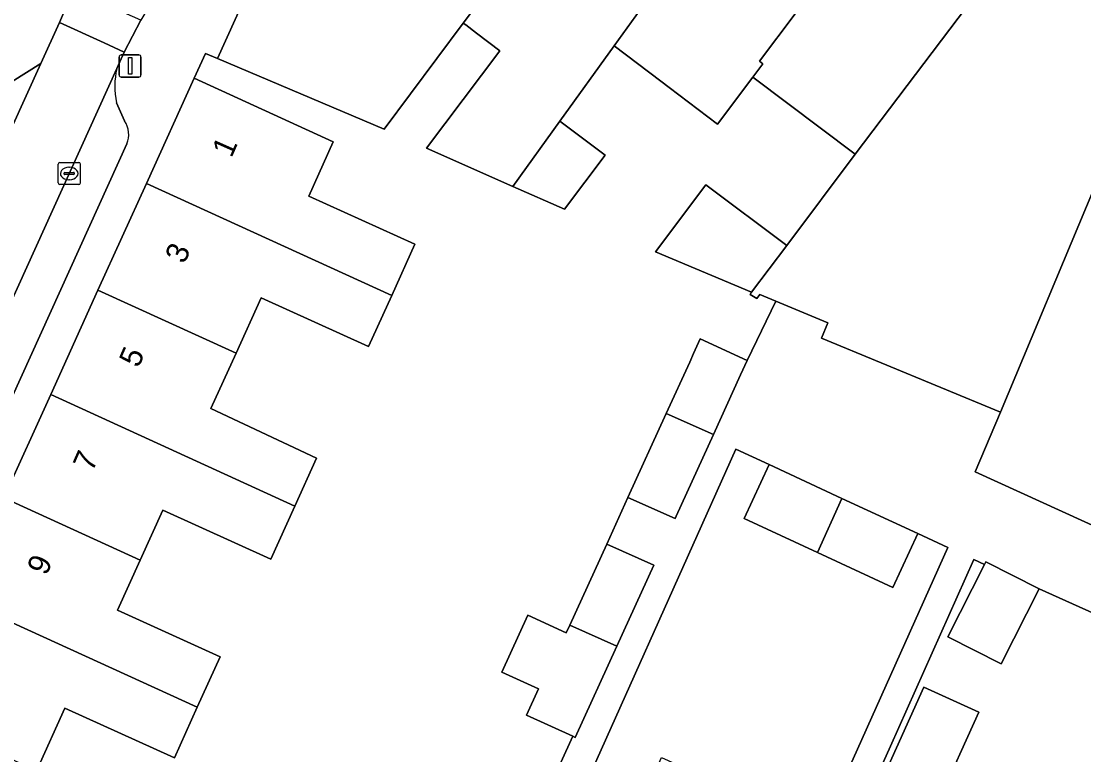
# Model space of a CAD drawing. Extents: x 161838 to 162344, y 381620 to 382160.
# Drawn here: x 162108.87 to 162156.85, y 381791.97 to 381825.06 of the extents above; entities that cross this region are included whole.
import ezdxf

# ---------------------------------------------------------------- set-up
doc = ezdxf.new("R2010")
doc.units = 0
for name, color, linetype in [('IMGEO_Erf', 7, 'Continuous'), ('IMGEO_Kolk', 7, 'Continuous'), ('IMGEO_Lichtmast', 7, 'Continuous'), ('IMGEO_Pand', 7, 'Continuous'), ('IMGEO_Pand_nummerreeks', 7, 'Continuous'), ('IMGEO_Parkeervlak_open', 7, 'Continuous'), ('IMGEO_Rijbaan_lokaal_open', 7, 'Continuous'), ('IMGEO_Voetpad_open', 7, 'Continuous')]:
    doc.layers.add(name, color=color, linetype=linetype)

msp = doc.modelspace()

# ---------------------------------------------------------------- linework, layer by layer
at = {"layer": 'IMGEO_Erf'}
for points in [[(162132.773, 381790.595), (162133.775, 381792.798), (162131.681, 381793.753), (162132.223, 381794.94), (162130.572, 381795.693), (162131.744, 381798.261), (162133.481, 381797.468), (162133.636, 381797.806), (162135.306, 381801.468), (162136.265, 381803.571), (162137.993, 381807.358), (162139.052, 381809.679), (162139.228, 381810.066), (162139.53, 381810.727), (162141.649, 381809.761), (162142.94, 381812.435), (162142.216, 381812.736), (162142.078, 381812.552), (162141.78, 381812.738), (162141.851, 381812.833), (162137.514, 381814.652), (162139.789, 381817.677), (162143.433, 381814.937), (162146.531, 381819.056), (162141.902, 381822.537), (162140.311, 381820.424), (162138.121, 381822.077), (162137.754, 381822.354), (162135.643, 381823.948), (162133.193, 381820.551), (162135.232, 381819.012), (162133.397, 381816.58), (162131.073, 381817.61), (162127.171, 381819.339), (162130.484, 381823.73), (162129.428, 381824.526), (162128.939, 381824.895), (162128.831, 381824.976), (162125.256, 381820.187), (162117.736, 381823.377), (162117.182, 381823.612), (162116.671, 381822.492), (162122.955, 381819.625), (162121.858, 381817.172), (162126.648, 381814.998), (162125.6, 381812.69), (162124.553, 381810.382), (162119.703, 381812.583), (162118.569, 381810.085), (162117.436, 381807.587), (162122.207, 381805.346), (162121.227, 381803.188), (162120.141, 381800.796), (162115.268, 381803.007), (162114.242, 381800.745), (162113.216, 381798.484), (162117.85, 381796.382), (162116.816, 381794.105), (162115.783, 381791.828), (162110.838, 381794.071), (162109.58, 381791.299)], [(162165.607, 381791.72), (162166.688, 381794.129), (162154.831, 381799.45), (162153.111, 381796.066), (162150.708, 381797.287), (162152.366, 381800.551), (162151.891, 381800.771), (162148.117, 381792.355), (162144.98, 381785.36)]]:
    msp.add_lwpolyline(points, dxfattribs=at)
for points in [[(162150.709, 381801.321), (162149.358, 381801.946), (162148.233, 381799.514), (162144.829, 381801.088), (162141.51, 381802.623), (162142.635, 381805.055), (162141.138, 381805.747), (162133.113, 381787.852), (162135.508, 381786.778), (162137.779, 381791.842), (162140.195, 381790.758), (162142.456, 381789.744), (162140.194, 381784.702), (162142.742, 381783.559)], [(162148.731, 381786.405), (162146.242, 381787.529), (162147.772, 381790.915), (162149.622, 381795.011), (162152.11, 381793.887), (162150.263, 381789.796)]]:
    msp.add_lwpolyline(points, close=True, dxfattribs=at)
at = {"layer": 'IMGEO_Kolk'}
for p, q in [((162110.535, 381817.766), (162110.535, 381818.618)), ((162110.61, 381818.692), (162111.462, 381818.692)), ((162111.023, 381818.472), (162111.048, 381818.472)), ((162111.536, 381818.618), (162111.536, 381817.766)), ((162110.794, 381818.186), (162110.794, 381818.198)), ((162111.232, 381818.149), (162110.834, 381818.149)), ((162110.837, 381818.235), (162111.235, 381818.235)), ((162111.278, 381818.198), (162111.278, 381818.186)), ((162111.462, 381817.692), (162110.61, 381817.692)), ((162111.046, 381817.912), (162111.021, 381817.912))]:
    msp.add_line(p, q, dxfattribs=at)
for points in [[(162110.535, 381817.766), (162110.535, 381818.618)], [(162110.61, 381818.692), (162111.462, 381818.692)], [(162111.536, 381818.618), (162111.536, 381817.766)], [(162111.462, 381817.692), (162110.61, 381817.692)]]:
    msp.add_lwpolyline(points, dxfattribs=at)
for centre, radius, start, end in [((162110.612, 381818.616), 0.0765, 91.552, 178.448), ((162110.612, 381818.616), 0.0765, 91.552, 178.448), ((162111.46, 381818.616), 0.0765, 1.552, 88.448), ((162111.46, 381818.616), 0.0765, 1.552, 88.448), ((162110.834, 381818.195), 0.0403, 85.8775, 175.7526), ((162110.831, 381818.185), 0.0366, 178.938, 274.7102), ((162111.235, 381818.192), 0.043, 264.8664, 352.4533), ((162111.239, 381818.197), 0.0386, 1.7309, 96.639), ((162110.612, 381817.768), 0.0765, 181.552, 268.448), ((162110.612, 381817.768), 0.0765, 181.552, 268.448), ((162111.46, 381817.768), 0.0765, 271.552, 358.448), ((162111.46, 381817.768), 0.0765, 271.552, 358.448)]:
    msp.add_arc(centre, radius, start, end, dxfattribs=at)
for centre, major_axis, ratio, start_param, end_param in [((162111.022, 381818.192), (-0.387, 0.002), 0.722429, 4.712389, 7.853982), ((162111.047, 381818.192), (-0.39, 0.002), 0.717154, 1.570796, 4.712389)]:
    msp.add_ellipse(centre, major_axis=major_axis, ratio=ratio, start_param=start_param, end_param=end_param, dxfattribs=at)
at = {"layer": 'IMGEO_Lichtmast'}
for p, q in [((162113.285, 381822.644), (162113.285, 381823.444)), ((162113.285, 381823.444), (162113.285, 381822.644)), ((162113.385, 381823.544), (162114.175, 381823.544)), ((162114.175, 381823.544), (162113.385, 381823.544)), ((162114.275, 381823.444), (162114.275, 381822.644)), ((162114.275, 381822.644), (162114.275, 381823.444)), ((162114.175, 381822.544), (162113.385, 381822.544)), ((162113.385, 381822.544), (162114.175, 381822.544))]:
    msp.add_line(p, q, dxfattribs=at)
msp.add_lwpolyline([(162113.705, 381823.419), (162113.855, 381823.419), (162113.855, 381822.669), (162113.705, 381822.669), (162113.705, 381823.419)], dxfattribs=at)
for centre, start, end in [((162113.385, 381823.444), 90, 180), ((162113.385, 381823.444), 90, 180), ((162114.175, 381823.444), 0, 90), ((162114.175, 381823.444), 360, 90), ((162113.385, 381822.644), 180, 270), ((162113.385, 381822.644), 180, 270), ((162114.175, 381822.644), 270, 0), ((162114.175, 381822.644), 270, 0)]:
    msp.add_arc(centre, 0.1, start, end, dxfattribs=at)
at = {"layer": 'IMGEO_Pand'}
for points in [[(162140.849, 381840.974), (162136.021, 381844.574), (162135.955, 381844.486), (162135.42, 381844.856), (162132.747, 381844.485), (162132.343, 381843.968), (162132.255, 381844.037), (162118.958, 381826.112), (162117.736, 381823.377), (162125.256, 381820.187), (162128.831, 381824.976), (162130.117, 381826.699), (162132.55, 381829.958)], [(162145.582, 381837.445), (162140.849, 381840.974), (162132.55, 381829.958), (162130.117, 381826.699), (162128.831, 381824.976), (162128.939, 381824.895), (162129.428, 381824.526), (162130.484, 381823.73), (162127.171, 381819.339), (162131.073, 381817.61), (162133.193, 381820.551), (162135.643, 381823.948), (162140.729, 381831.002)], [(162150.263, 381833.955), (162145.582, 381837.445), (162140.729, 381831.002), (162135.643, 381823.948), (162137.754, 381822.354), (162138.121, 381822.077), (162140.311, 381820.424), (162141.902, 381822.537), (162142.358, 381823.143), (162142.204, 381823.258)], [(162146.531, 381819.056), (162155.076, 381830.366), (162150.263, 381833.955), (162142.204, 381823.258), (162142.358, 381823.143), (162141.902, 381822.537)], [(162161.549, 381827.655), (162155.076, 381830.366), (162146.531, 381819.056), (162143.433, 381814.937), (162141.851, 381812.833), (162141.78, 381812.738), (162142.078, 381812.552), (162142.216, 381812.736), (162142.94, 381812.435), (162145.297, 381811.453), (162145.01, 381810.757), (162153.095, 381807.419)], [(162168.182, 381824.878), (162161.549, 381827.655), (162153.095, 381807.419), (162151.95, 381804.733), (162157.92, 381802.005), (162159.36, 381805.214), (162162.716, 381812.696)], [(162125.6, 381812.69), (162126.648, 381814.998), (162121.858, 381817.172), (162122.955, 381819.625), (162116.671, 381822.492), (162114.518, 381817.746)], [(162133.193, 381820.551), (162131.073, 381817.61), (162133.397, 381816.58), (162135.232, 381819.012)], [(162125.6, 381812.69), (162114.518, 381817.746), (162112.333, 381812.93), (162118.569, 381810.085), (162119.703, 381812.583), (162124.553, 381810.382)], [(162141.851, 381812.833), (162143.433, 381814.937), (162139.789, 381817.677), (162137.514, 381814.652)], [(162118.569, 381810.085), (162112.333, 381812.93), (162110.197, 381808.22), (162121.227, 381803.188), (162122.207, 381805.346), (162117.436, 381807.587)], [(162141.649, 381809.761), (162139.53, 381810.727), (162139.228, 381810.066), (162139.052, 381809.679), (162137.993, 381807.358), (162140.122, 381806.415), (162141.347, 381809.1)], [(162114.242, 381800.745), (162115.268, 381803.007), (162120.141, 381800.796), (162121.227, 381803.188), (162110.197, 381808.22), (162108.081, 381803.556)], [(162140.122, 381806.415), (162137.993, 381807.358), (162136.265, 381803.571), (162138.394, 381802.627), (162138.442, 381802.731)], [(162145.926, 381803.533), (162142.635, 381805.055), (162141.51, 381802.623), (162144.829, 381801.088)], [(162114.242, 381800.745), (162108.081, 381803.556), (162106.026, 381799.028), (162116.816, 381794.105), (162117.85, 381796.382), (162113.216, 381798.484)], [(162149.358, 381801.946), (162145.926, 381803.533), (162144.829, 381801.088), (162148.233, 381799.514)], [(162135.306, 381801.468), (162133.636, 381797.806), (162135.765, 381796.863), (162137.435, 381800.524)], [(162154.831, 381799.45), (162152.427, 381800.671), (162152.366, 381800.551), (162150.708, 381797.287), (162153.111, 381796.066)], [(162116.816, 381794.105), (162106.026, 381799.028), (162103.999, 381794.559), (162106.121, 381793.596), (162105.823, 381792.94), (162109.557, 381791.247), (162109.58, 381791.299), (162110.838, 381794.071), (162115.783, 381791.828)], [(162135.765, 381796.863), (162133.636, 381797.806), (162133.481, 381797.468), (162131.744, 381798.261), (162130.572, 381795.693), (162132.223, 381794.94), (162131.681, 381793.753), (162133.775, 381792.798), (162133.887, 381792.747)], [(162152.11, 381793.887), (162149.622, 381795.011), (162147.772, 381790.915), (162150.263, 381789.796)]]:
    msp.add_lwpolyline(points, close=True, dxfattribs=at)
at = {"layer": 'IMGEO_Parkeervlak_open'}
for points in [[(162099.142, 381799.819), (162109.754, 381823.151), (162108.461, 381822.336), (162107.687, 381822.104)], [(162113.186, 381822.932), (162102.578, 381799.562), (162103.844, 381800.468), (162104.516, 381800.662)], [(162113.533, 381820.567), (162113.174, 381821.378)], [(162105.402, 381801.402), (162113.639, 381819.527)]]:
    msp.add_lwpolyline(points, dxfattribs=at)
for centre, radius, start, end in [((162116.566, 381822.129), 3.474, 166.6341, 192.4811), ((162112.611, 381819.948), 1.111, 337.7524, 33.8869)]:
    msp.add_arc(centre, radius, start, end, dxfattribs=at)
at = {"layer": 'IMGEO_Rijbaan_lokaal_open'}
msp.add_lwpolyline([(162113.271, 381825.548), (162111.218, 381826.442), (162110.598, 381825.006), (162112.608, 381824.083), (162113.519, 381823.665), (162114.266, 381825.114)], close=True, dxfattribs=at)
msp.add_lwpolyline([(162102.23, 381798.796), (162102.578, 381799.562), (162113.186, 381822.932), (162113.519, 381823.665), (162112.608, 381824.083), (162110.598, 381825.006), (162109.754, 381823.151), (162099.142, 381799.819)], dxfattribs=at)
at = {"layer": 'IMGEO_Voetpad_open'}
for points in [[(162108.461, 381822.336), (162109.754, 381823.151), (162110.598, 381825.006), (162111.218, 381826.442), (162113.576, 381830.708), (162113.175, 381831.006), (162122.668, 381843.905), (162123.069, 381843.607), (162128.26, 381850.52), (162128.867, 381851.329), (162126.698, 381853.761), (162120.737, 381848.595), (162121.682, 381847.505), (162114.735, 381838.122), (162111.997, 381834.678), (162109.724, 381831.56), (162107.516, 381826.718)], [(162114.518, 381817.746), (162116.671, 381822.492), (162117.182, 381823.612), (162117.736, 381823.377), (162118.958, 381826.112), (162132.255, 381844.037), (162133.845, 381846.181), (162131.013, 381848.456), (162128.199, 381844.856)], [(162121.878, 381836.437), (162122.282, 381836.145), (162115.431, 381826.101), (162115.019, 381826.383), (162114.266, 381825.114), (162113.519, 381823.665), (162113.186, 381822.932)], [(162113.174, 381821.378), (162113.533, 381820.567)], [(162113.639, 381819.527), (162105.402, 381801.402)], [(162100.939, 381795.872), (162103.999, 381794.559), (162106.026, 381799.028), (162108.081, 381803.556), (162110.197, 381808.22), (162112.333, 381812.93), (162114.518, 381817.746)], [(162157.92, 381802.005), (162151.95, 381804.733), (162153.095, 381807.419), (162145.01, 381810.757), (162145.297, 381811.453), (162142.94, 381812.435), (162141.649, 381809.761), (162141.347, 381809.1), (162140.122, 381806.415), (162138.442, 381802.731), (162138.394, 381802.627), (162136.265, 381803.571), (162135.306, 381801.468), (162137.435, 381800.524), (162135.765, 381796.863), (162133.887, 381792.747), (162133.775, 381792.798), (162132.773, 381790.595)], [(162133.113, 381787.852), (162141.138, 381805.747), (162142.635, 381805.055), (162145.926, 381803.533), (162149.358, 381801.946), (162150.709, 381801.321), (162142.742, 381783.559)], [(162144.98, 381785.36), (162148.117, 381792.355), (162151.891, 381800.771), (162152.366, 381800.551), (162152.427, 381800.671), (162154.831, 381799.45), (162166.688, 381794.129), (162166.842, 381794.472), (162171.716, 381792.285), (162171.618, 381792.054), (162173.411, 381791.248)]]:
    msp.add_lwpolyline(points, dxfattribs=at)
for centre, radius, start, end in [((162116.566, 381822.129), 3.474, 166.6341, 192.4811), ((162112.611, 381819.948), 1.111, 337.7524, 33.8869)]:
    msp.add_arc(centre, radius, start, end, dxfattribs=at)

# ---------------------------------------------------------------- texts
at = {"layer": 'IMGEO_Pand_nummerreeks'}
for s, rotation, p in [('1', 66.0995, (162118.358, 381818.864)), ('3', 66.0995, (162116.234, 381814.073)), ('5', 66.1021, (162114.157, 381809.385)), ('7', 66.0995, (162112.08, 381804.697)), ('9', 66.0995, (162110.002, 381800.01))]:
    msp.add_text(s, height=1, rotation=rotation, dxfattribs=at).set_placement(p)

doc.saveas('drawing.dxf')
